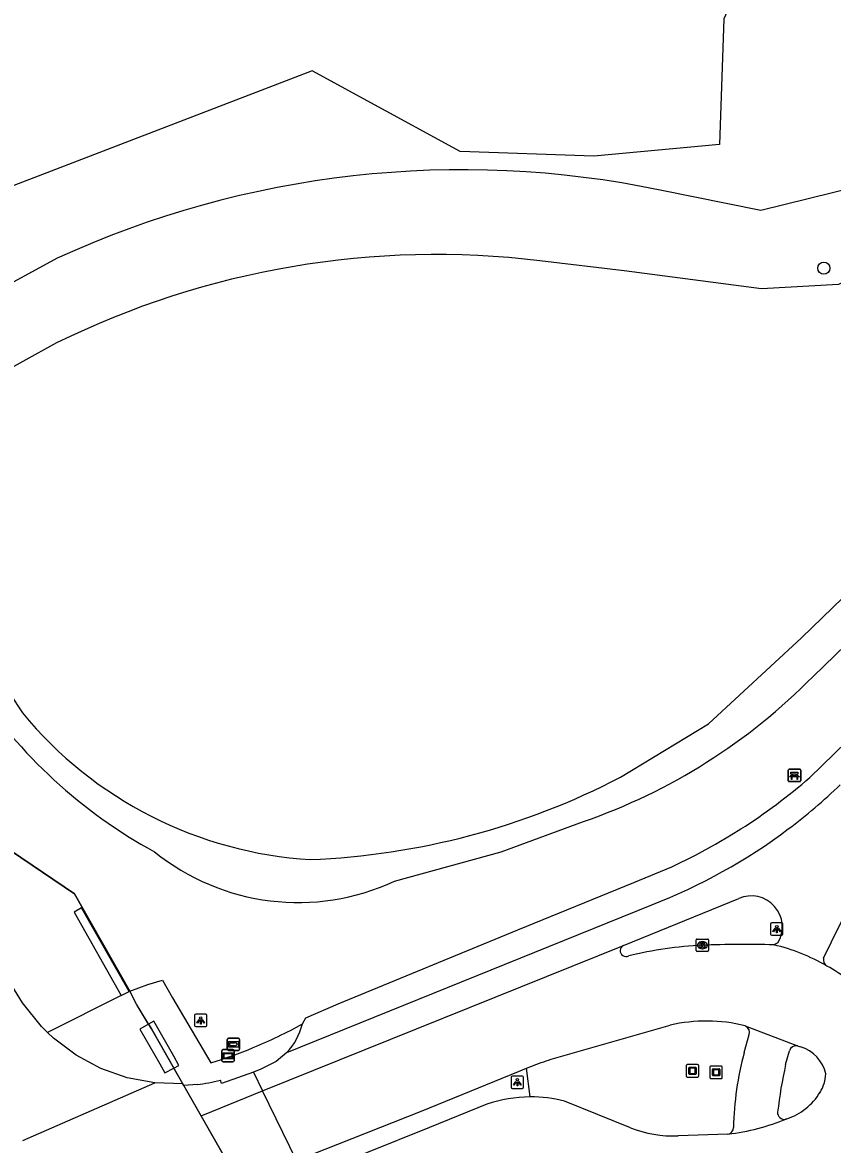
# Model space of a CAD drawing. Extents: x 155018 to 156648, y 383980 to 385733.
# Drawn here: x 155646.3 to 155711.7, y 384474.5 to 384565.1 of the extents above; entities that cross this region are included whole.
import ezdxf

# ---------------------------------------------------------------- set-up
doc = ezdxf.new("R2010")
doc.units = 0
for name, color, linetype in [('IMGEO_Bank', 7, 'Continuous'), ('IMGEO_Boom', 7, 'Continuous'), ('IMGEO_Fietspad_gesloten', 7, 'Continuous'), ('IMGEO_Groenvoorziening', 7, 'Continuous'), ('IMGEO_Hek', 7, 'Continuous'), ('IMGEO_Kolk', 7, 'Continuous'), ('IMGEO_Kunstobject', 7, 'Continuous'), ('IMGEO_Lichtpunt', 7, 'Continuous'), ('IMGEO_Loofbos', 7, 'Continuous'), ('IMGEO_Rijbaan_lokaal_gesloten', 7, 'Continuous'), ('IMGEO_Rijbaan_lokaal_open', 7, 'Continuous'), ('IMGEO_Terreindeel_gesloten', 7, 'Continuous'), ('IMGEO_Verklikker', 7, 'Continuous'), ('IMGEO_Voetpad_gesloten', 7, 'Continuous'), ('IMGEO_Voetpad_open', 7, 'Continuous'), ('IMGEO_Waterloop', 7, 'Continuous'), ('IMGEO_Wegwijzer', 7, 'Continuous')]:
    doc.layers.add(name, color=color, linetype=linetype)

msp = doc.modelspace()

# ---------------------------------------------------------------- linework, layer by layer
at = {"layer": 'IMGEO_Bank'}
for p, q in [((155708.14, 384503.894), (155708.14, 384504.735)), ((155708.14, 384504.735), (155708.14, 384503.894)), ((155708.215, 384504.819), (155709.056, 384504.819)), ((155709.056, 384504.819), (155708.215, 384504.819)), ((155709.14, 384504.744), (155709.14, 384503.903)), ((155709.14, 384503.903), (155709.14, 384504.744)), ((155709.065, 384503.819), (155708.224, 384503.819)), ((155708.224, 384503.819), (155709.065, 384503.819)), ((155708.837, 384504.217), (155708.444, 384504.217)), ((155708.449, 384504.325), (155708.449, 384504.431)), ((155708.493, 384504.431), (155708.493, 384504.325)), ((155708.781, 384504.437), (155708.499, 384504.437)), ((155708.499, 384504.319), (155708.781, 384504.319)), ((155708.787, 384504.325), (155708.787, 384504.431)), ((155708.831, 384504.431), (155708.831, 384504.325))]:
    msp.add_line(p, q, dxfattribs=at)
for points in [[(155708.443, 384504.437), (155708.357, 384504.437), (155708.357, 384504.598), (155708.92, 384504.598), (155708.92, 384504.437), (155708.837, 384504.437)], [(155708.387, 384504.217), (155708.245, 384504.217), (155708.357, 384504.319), (155708.443, 384504.319)], [(155708.437, 384504.21), (155708.437, 384504.003), (155708.394, 384504.003), (155708.394, 384504.21)], [(155708.837, 384504.319), (155708.92, 384504.319), (155709.032, 384504.217), (155708.893, 384504.217)], [(155708.887, 384504.21), (155708.887, 384504.003), (155708.843, 384504.003), (155708.843, 384504.21)]]:
    msp.add_lwpolyline(points, dxfattribs=at)
for centre, radius, start, end in [((155708.218, 384504.741), 0.0779, 92.4484, 184.28452), ((155708.218, 384504.741), 0.0779, 92.4484, 184.28452), ((155709.062, 384504.741), 0.0779, 2.4484, 94.28452), ((155709.062, 384504.741), 0.0779, 2.4484, 94.28452), ((155708.218, 384503.897), 0.0779, 182.4484, 274.28452), ((155708.218, 384503.897), 0.0779, 182.4484, 274.28452), ((155708.387, 384504.21), 0.00671, 2.89567, 87.10433), ((155708.444, 384504.21), 0.00671, 92.89567, 177.10433), ((155708.442, 384504.43), 0.00671, 2.89567, 87.10433), ((155708.442, 384504.326), 0.00671, 272.89567, 357.10433), ((155708.499, 384504.43), 0.00671, 92.89567, 177.10433), ((155708.499, 384504.326), 0.00671, 182.89567, 267.10433), ((155708.781, 384504.43), 0.00671, 2.89567, 87.10433), ((155708.781, 384504.326), 0.00671, 272.89567, 357.10433), ((155708.838, 384504.43), 0.00671, 92.89567, 177.10433), ((155708.838, 384504.326), 0.00671, 182.89567, 267.10433), ((155708.836, 384504.21), 0.00671, 2.89567, 87.10433), ((155708.893, 384504.21), 0.00671, 92.89567, 177.10433), ((155709.062, 384503.897), 0.0779, 272.4484, 4.28452), ((155709.062, 384503.897), 0.0779, 272.4484, 4.28452)]:
    msp.add_arc(centre, radius, start, end, dxfattribs=at)
at = {"layer": 'IMGEO_Boom'}
msp.add_circle((155711.007, 384545.271), 0.489, dxfattribs=at)
at = {"layer": 'IMGEO_Fietspad_gesloten'}
for points in [[(155710.993, 384489.565), (155712.275, 384492.202), (155714.04, 384495.738), (155715.477, 384498.658), (155716.283, 384499.951), (155717.197, 384501.344)], [(155667.663, 384481.955), (155697.122, 384493.874)], [(155694.828, 384490.605), (155704.139, 384494.38)], [(155707.295, 384490.806), (155706.968, 384490.645)], [(155704.59, 384481.965), (155704.987, 384483.418)], [(155667.663, 384481.955), (155666.801, 384481.223), (155665.562, 384480.624), (155664.968, 384480.369)], [(155707.928, 384480.984), (155708.232, 384482.081)], [(155664.968, 384480.369), (155662.394, 384479.454), (155662.307, 384479.719)], [(155664.968, 384480.369), (155665.707, 384478.854)], [(155660.422, 384479.369), (155659.352, 384479.282)], [(155708.02, 384476.604), (155707.925, 384476.574)]]:
    msp.add_lwpolyline(points, dxfattribs=at)
for centre, radius, start, end in [((155680.725, 384536.492), 45.642, 306.91551, 313.82864), ((155680.471, 384536.79), 46.033, 291.20656, 306.94591), ((155705.16, 384492.101), 2.497, 328.75363, 114.13822), ((155711.566, 384489.431), 0.589, 166.8139, 237.50725), ((155704.356, 384483.491), 0.693, 55.14453, 64.3426), ((155704.4, 384483.567), 0.606, 345.76079, 54.44887), ((155728.07, 384475.494), 24.355, 164.59071, 179.02729), ((155708.772, 384481.942), 0.557, 77.75699, 165.59395), ((155743.176, 384473.043), 36.132, 167.30435, 173.47048), ((155658.703, 384493.877), 14.61, 276.75656, 284.28081), ((155707.813, 384477.098), 0.536, 174.27083, 282.08883), ((155703.18, 384475.9), 0.538, 278.97441, 0.70582)]:
    msp.add_arc(centre, radius, start, end, dxfattribs=at)
at = {"layer": 'IMGEO_Groenvoorziening'}
for points in [[(155495.485, 384614.695), (155495.942, 384614.404), (155494.822, 384612.453), (155494.029, 384610.347), (155493.587, 384608.173), (155493.495, 384605.956), (155493.718, 384603.952), (155494.227, 384602.002), (155495.148, 384600.239), (155496.395, 384598.69), (155499.779, 384596.175), (155515.354, 384585.679), (155524.58, 384579.524), (155642.747, 384500), (155650.533, 384494.766), (155654.994, 384486.91)], [(155649.125, 384546.066), (155634.404, 384538.062), (155629.597, 384534.545), (155626.434, 384532.492), (155623.442, 384532.5), (155620.631, 384533.192), (155617.862, 384533.944), (155613.351, 384536.784), (155601.667, 384544.752), (155588.618, 384553.545), (155587.125, 384554.956)], [(155710.135, 384512.311), (155735.627, 384536.998), (155732.38, 384541.954), (155730.654, 384544.137), (155730.63, 384544.16), (155721.738, 384552.554), (155715.646, 384552.312), (155705.924, 384549.926), (155697.798, 384551.566)], [(155676.36, 384495.792), (155684.962, 384498.156), (155691.609, 384500.595)], [(155654.942, 384486.891), (155651.09, 384493.639), (155650.507, 384493.29), (155654.302, 384486.569)], [(155687.296, 384478.371), (155687.007, 384480.684)]]:
    msp.add_lwpolyline(points, dxfattribs=at)
for centre, radius, start, end in [((155681.83, 384474.762), 78.447, 78.25491, 114.63912), ((155675.824, 384546.06), 48.128, 289.1464, 315.47281), ((155676.645, 384534.193), 41.048, 213.48018, 241.36691), ((155668.567, 384512.498), 18.434, 231.03441, 295.0074)]:
    msp.add_arc(centre, radius, start, end, dxfattribs=at)
at = {"layer": 'IMGEO_Hek'}
for points in [[(155654.994, 384486.91), (155650.533, 384494.766), (155642.747, 384500)], [(155655.028, 384486.849), (155654.994, 384486.91)], [(155655.541, 384485.872), (155655.028, 384486.849)], [(155656.733, 384483.866), (155655.541, 384485.872)], [(155664.175, 384470.843), (155656.733, 384483.866)]]:
    msp.add_lwpolyline(points, dxfattribs=at)
at = {"layer": 'IMGEO_Kolk'}
for p, q in [((155700.704, 384490.188), (155700.704, 384491.04)), ((155700.779, 384491.114), (155701.631, 384491.114)), ((155701.192, 384490.894), (155701.217, 384490.894)), ((155701.705, 384491.04), (155701.705, 384490.188)), ((155701.631, 384490.114), (155700.779, 384490.114)), ((155701.215, 384490.334), (155701.19, 384490.334))]:
    msp.add_line(p, q, dxfattribs=at)
for points in [[(155700.704, 384490.188), (155700.704, 384491.04)], [(155700.779, 384491.114), (155701.631, 384491.114)], [(155701.705, 384491.04), (155701.705, 384490.188)], [(155701.631, 384490.114), (155700.779, 384490.114)], [(155701.025, 384490.814), (155701.148, 384490.814), (155701.148, 384490.663), (155701.278, 384490.814), (155701.442, 384490.814), (155701.296, 384490.663), (155701.449, 384490.414), (155701.297, 384490.414), (155701.212, 384490.578), (155701.148, 384490.511), (155701.148, 384490.414), (155701.025, 384490.414), (155701.025, 384490.814)]]:
    msp.add_lwpolyline(points, dxfattribs=at)
for centre, start, end in [((155700.781, 384491.038), 91.55205, 178.44795), ((155700.781, 384491.038), 91.55205, 178.44795), ((155701.629, 384491.038), 1.55205, 88.44795), ((155701.629, 384491.038), 1.55205, 88.44795), ((155700.781, 384490.19), 181.55205, 268.44795), ((155700.781, 384490.19), 181.55205, 268.44795), ((155701.629, 384490.19), 271.55205, 358.44795), ((155701.629, 384490.19), 271.55205, 358.44795)]:
    msp.add_arc(centre, 0.0765, start, end, dxfattribs=at)
for centre, major_axis, ratio, start_param, end_param in [((155701.191, 384490.614), (-0.387, 0.002), 0.722429, 4.712389, 7.853982), ((155701.216, 384490.614), (-0.39, 0.002), 0.717154, 1.570796, 4.712389)]:
    msp.add_ellipse(centre, major_axis=major_axis, ratio=ratio, start_param=start_param, end_param=end_param, dxfattribs=at)
at = {"layer": 'IMGEO_Kunstobject'}
for p, q in [((155700.823, 384480.979), (155699.982, 384480.979)), ((155700.823, 384480.979), (155699.982, 384480.979)), ((155699.907, 384480.895), (155699.907, 384480.054)), ((155699.907, 384480.895), (155699.907, 384480.054)), ((155700.121, 384480.243), (155700.121, 384480.717)), ((155700.171, 384480.767), (155700.645, 384480.767)), ((155700.645, 384480.193), (155700.171, 384480.193)), ((155700.201, 384480.667), (155700.201, 384480.293)), ((155700.595, 384480.687), (155700.221, 384480.687)), ((155700.221, 384480.273), (155700.595, 384480.273)), ((155700.615, 384480.293), (155700.615, 384480.667)), ((155700.695, 384480.717), (155700.695, 384480.243)), ((155700.907, 384480.063), (155700.907, 384480.904)), ((155700.907, 384480.063), (155700.907, 384480.904)), ((155701.814, 384480.776), (155701.814, 384479.935)), ((155701.814, 384480.776), (155701.814, 384479.935)), ((155702.73, 384480.86), (155701.889, 384480.86)), ((155702.73, 384480.86), (155701.889, 384480.86)), ((155702.028, 384480.124), (155702.028, 384480.598)), ((155702.078, 384480.648), (155702.552, 384480.648)), ((155702.552, 384480.074), (155702.078, 384480.074)), ((155702.108, 384480.548), (155702.108, 384480.174)), ((155702.502, 384480.568), (155702.128, 384480.568)), ((155702.128, 384480.154), (155702.502, 384480.154)), ((155702.522, 384480.174), (155702.522, 384480.548)), ((155702.602, 384480.598), (155702.602, 384480.124)), ((155702.814, 384479.944), (155702.814, 384480.785)), ((155702.814, 384479.944), (155702.814, 384480.785)), ((155699.991, 384479.979), (155700.832, 384479.979)), ((155699.991, 384479.979), (155700.832, 384479.979)), ((155701.898, 384479.86), (155702.739, 384479.86)), ((155701.898, 384479.86), (155702.739, 384479.86))]:
    msp.add_line(p, q, dxfattribs=at)
for centre, radius, start, end in [((155699.985, 384480.901), 0.0779, 92.4484, 184.28452), ((155699.985, 384480.901), 0.0779, 92.4484, 184.28452), ((155700.829, 384480.901), 0.0779, 2.4484, 94.28452), ((155700.829, 384480.901), 0.0779, 2.4484, 94.28452), ((155699.985, 384480.057), 0.0779, 182.4484, 274.28452), ((155699.985, 384480.057), 0.0779, 182.4484, 274.28452), ((155700.171, 384480.717), 0.05, 90, 180), ((155700.171, 384480.243), 0.05, 180, 270), ((155700.221, 384480.667), 0.02, 90, 180), ((155700.221, 384480.293), 0.02, 180, 270), ((155700.595, 384480.667), 0.02, 360, 90), ((155700.595, 384480.293), 0.02, 270, 0), ((155700.645, 384480.717), 0.05, 360, 90), ((155700.645, 384480.243), 0.05, 270, 0), ((155700.829, 384480.057), 0.0779, 272.4484, 4.28452), ((155700.829, 384480.057), 0.0779, 272.4484, 4.28452), ((155701.892, 384480.782), 0.0779, 92.4484, 184.28452), ((155701.892, 384480.782), 0.0779, 92.4484, 184.28452), ((155702.078, 384480.598), 0.05, 90, 180), ((155702.078, 384480.124), 0.05, 180, 270), ((155702.128, 384480.548), 0.02, 90, 180), ((155702.128, 384480.174), 0.02, 180, 270), ((155702.502, 384480.548), 0.02, 360, 90), ((155702.502, 384480.174), 0.02, 270, 0), ((155702.552, 384480.598), 0.05, 360, 90), ((155702.552, 384480.124), 0.05, 270, 0), ((155702.736, 384480.782), 0.0779, 2.4484, 94.28452), ((155702.736, 384480.782), 0.0779, 2.4484, 94.28452), ((155701.892, 384479.938), 0.0779, 182.4484, 274.28452), ((155701.892, 384479.938), 0.0779, 182.4484, 274.28452), ((155702.736, 384479.938), 0.0779, 272.4484, 4.28452), ((155702.736, 384479.938), 0.0779, 272.4484, 4.28452)]:
    msp.add_arc(centre, radius, start, end, dxfattribs=at)
at = {"layer": 'IMGEO_Lichtpunt'}
for p, q in [((155706.716, 384492.32), (155706.716, 384491.513)), ((155706.716, 384492.32), (155706.716, 384491.513)), ((155707.618, 384492.415), (155706.81, 384492.415)), ((155707.618, 384492.415), (155706.81, 384492.415)), ((155707.712, 384491.513), (155707.712, 384492.32)), ((155707.712, 384491.513), (155707.712, 384492.32)), ((155706.81, 384491.419), (155707.618, 384491.419)), ((155706.81, 384491.419), (155707.618, 384491.419)), ((155660.22, 384484.947), (155660.22, 384484.14)), ((155660.22, 384484.947), (155660.22, 384484.14)), ((155661.122, 384485.042), (155660.314, 384485.042)), ((155661.122, 384485.042), (155660.314, 384485.042)), ((155661.216, 384484.14), (155661.216, 384484.947)), ((155661.216, 384484.14), (155661.216, 384484.947)), ((155660.314, 384484.046), (155661.122, 384484.046)), ((155660.314, 384484.046), (155661.122, 384484.046)), ((155686.677, 384480.055), (155685.869, 384480.055)), ((155686.677, 384480.055), (155685.869, 384480.055)), ((155685.775, 384479.96), (155685.775, 384479.153)), ((155685.775, 384479.96), (155685.775, 384479.153)), ((155686.771, 384479.153), (155686.771, 384479.96)), ((155686.771, 384479.153), (155686.771, 384479.96)), ((155685.869, 384479.059), (155686.677, 384479.059)), ((155685.869, 384479.059), (155686.677, 384479.059))]:
    msp.add_line(p, q, dxfattribs=at)
for points in [[(155707.09, 384491.984), (155707.129, 384491.956), (155706.941, 384491.694), (155706.903, 384491.721), (155707.09, 384491.984)], [(155707.192, 384491.936), (155707.239, 384491.936), (155707.239, 384491.614), (155707.192, 384491.614), (155707.192, 384491.936)], [(155707.302, 384491.956), (155707.34, 384491.983), (155707.527, 384491.721), (155707.488, 384491.693), (155707.302, 384491.956)], [(155660.594, 384484.611), (155660.633, 384484.583), (155660.445, 384484.321), (155660.407, 384484.348), (155660.594, 384484.611)], [(155660.696, 384484.563), (155660.743, 384484.563), (155660.743, 384484.241), (155660.696, 384484.241), (155660.696, 384484.563)], [(155660.806, 384484.583), (155660.844, 384484.61), (155661.031, 384484.348), (155660.992, 384484.32), (155660.806, 384484.583)], [(155686.149, 384479.624), (155686.188, 384479.596), (155686, 384479.334), (155685.962, 384479.361), (155686.149, 384479.624)], [(155686.251, 384479.576), (155686.298, 384479.576), (155686.298, 384479.254), (155686.251, 384479.254), (155686.251, 384479.576)], [(155686.361, 384479.596), (155686.399, 384479.623), (155686.586, 384479.361), (155686.547, 384479.333), (155686.361, 384479.596)]]:
    msp.add_lwpolyline(points, dxfattribs=at)
for centre in [(155707.215, 384492.118), (155660.719, 384484.745), (155686.274, 384479.758)]:
    msp.add_circle(centre, 0.0994, dxfattribs=at)
for centre, start, end in [((155706.81, 384492.32), 90, 180), ((155706.81, 384492.32), 90, 180), ((155707.618, 384492.32), 0, 90), ((155707.618, 384492.32), 0, 90), ((155706.81, 384491.513), 180, 270), ((155706.81, 384491.513), 180, 270), ((155707.618, 384491.513), 270, 0), ((155707.618, 384491.513), 270, 360), ((155660.314, 384484.947), 90, 180), ((155660.314, 384484.947), 90, 180), ((155661.122, 384484.947), 0, 90), ((155661.122, 384484.947), 0, 90), ((155660.314, 384484.14), 180, 270), ((155660.314, 384484.14), 180, 270), ((155661.122, 384484.14), 270, 0), ((155661.122, 384484.14), 270, 360), ((155685.869, 384479.96), 90, 180), ((155685.869, 384479.96), 90, 180), ((155686.677, 384479.96), 0, 90), ((155686.677, 384479.96), 0, 90), ((155685.869, 384479.153), 180, 270), ((155685.869, 384479.153), 180, 270), ((155686.677, 384479.153), 270, 0), ((155686.677, 384479.153), 270, 360)]:
    msp.add_arc(centre, 0.0946, start, end, dxfattribs=at)
at = {"layer": 'IMGEO_Loofbos'}
msp.add_lwpolyline([(155735.166, 384564.977), (155729.076, 384566.603), (155725.076, 384571.246), (155719.719, 384574.317), (155713.647, 384574.888), (155705.862, 384571.888), (155702.933, 384565.388), (155702.576, 384555.246), (155692.433, 384554.317), (155681.647, 384554.674), (155669.704, 384561.185), (155614.893, 384540.13), (155584.354, 384560.417)], dxfattribs=at)
at = {"layer": 'IMGEO_Rijbaan_lokaal_gesloten'}
for points in [[(155648.341, 384483.571), (155647.857, 384484.062), (155646.332, 384485.976), (155645.038, 384488.054), (155643.992, 384490.266), (155643.65, 384491.169), (155643.35, 384492.087), (155642.323, 384494.28), (155641.059, 384496.347), (155639.575, 384498.261), (155637.889, 384500), (155635.674, 384501.792), (155633.249, 384503.287), (155603.555, 384523.334), (155523.246, 384577.487)], [(155665.707, 384478.854), (155694.828, 384490.605)], [(155688.991, 384481.417), (155698.604, 384484.163)], [(155704.656, 384484.116), (155708.89, 384482.487)], [(155657.006, 384479.503), (155654.781, 384479.921), (155652.646, 384480.674), (155650.651, 384481.745), (155648.843, 384483.107), (155648.341, 384483.571)], [(155708.89, 384482.487), (155709.126, 384482.416)], [(155687.007, 384480.684), (155688.207, 384481.155)], [(155668.446, 384473.242), (155678.596, 384477.258), (155686.369, 384480.434), (155687.007, 384480.684)], [(155646.364, 384474.841), (155657.006, 384479.503)], [(155659.268, 384479.429), (155657.006, 384479.503)], [(155659.352, 384479.282), (155659.268, 384479.429)], [(155660.742, 384476.85), (155659.352, 384479.282)], [(155660.742, 384476.85), (155661.617, 384477.203), (155665.707, 384478.854)], [(155668.446, 384473.242), (155665.707, 384478.854)], [(155683.817, 384477.774), (155679.189, 384475.892), (155669.021, 384471.82)], [(155695.397, 384475.884), (155690.073, 384478.032)], [(155663.864, 384471.388), (155660.742, 384476.85)], [(155703.264, 384475.369), (155699.252, 384475.232)]]:
    msp.add_lwpolyline(points, dxfattribs=at)
for centre, radius, start, end in [((155695.042, 384490.181), 0.475, 116.75682, 297.99093), ((155702.874, 384457.842), 32.814, 92.91621, 103.4088), ((155704.547, 384407.626), 83.055, 88.32989, 92.30639), ((155703.673, 384476.186), 14.83, 59.2751, 77.16361), ((155706.613, 384480.165), 9.92, 37.83916, 62.13143), ((155701.531, 384471.341), 13.152, 76.25282, 102.85727), ((155708.254, 384479.545), 3.001, 13.06128, 73.10603), ((155684.317, 384494.098), 13.515, 286.72635, 290.23122), ((155707.731, 384480.497), 3.457, 329.48028, 355.44636), ((155687.386, 384467.409), 10.962, 90.47228, 109.00207), ((155687.374, 384467.469), 10.902, 75.66816, 90.41204), ((155706.427, 384481.368), 5.023, 288.49109, 328.4847), ((155701.002, 384493.856), 18.625, 276.97646, 292.13677), ((155698.84, 384484.519), 9.296, 248.26154, 272.53917)]:
    msp.add_arc(centre, radius, start, end, dxfattribs=at)
at = {"layer": 'IMGEO_Rijbaan_lokaal_open'}
for points in [[(155654.302, 384486.569), (155648.341, 384483.571)], [(155654.302, 384486.569), (155654.942, 384486.891)], [(155654.994, 384486.91), (155654.942, 384486.891)], [(155656.506, 384484.247), (155655.541, 384485.872), (155655.028, 384486.849), (155654.994, 384486.91)], [(155656.506, 384484.247), (155655.815, 384483.853), (155657.417, 384481.05), (155657.813, 384480.311), (155658.541, 384480.702)], [(155659.268, 384479.429), (155658.541, 384480.702)]]:
    msp.add_lwpolyline(points, dxfattribs=at)
at = {"layer": 'IMGEO_Terreindeel_gesloten'}
msp.add_lwpolyline([(155656.506, 384484.247), (155656.733, 384483.866), (155658.541, 384480.702)], dxfattribs=at)
at = {"layer": 'IMGEO_Verklikker'}
for p, q in [((155662.425, 384481.291), (155662.425, 384482.091)), ((155662.425, 384482.091), (155662.425, 384481.291)), ((155662.525, 384482.191), (155663.315, 384482.191)), ((155663.315, 384482.191), (155662.525, 384482.191)), ((155663.415, 384482.091), (155663.415, 384481.291)), ((155663.415, 384481.291), (155663.415, 384482.091)), ((155663.315, 384481.191), (155662.525, 384481.191)), ((155662.525, 384481.191), (155663.315, 384481.191))]:
    msp.add_line(p, q, dxfattribs=at)
for points in [[(155662.526, 384481.923), (155663.314, 384481.923), (155663.314, 384481.459), (155662.526, 384481.459), (155662.526, 384481.923)], [(155662.591, 384481.858), (155662.591, 384481.524), (155663.249, 384481.524), (155663.249, 384481.858), (155662.591, 384481.858)]]:
    msp.add_lwpolyline(points, dxfattribs=at)
for centre, start, end in [((155662.525, 384482.091), 90, 180), ((155662.525, 384482.091), 90, 180), ((155663.315, 384482.091), 0, 90), ((155663.315, 384482.091), 360, 90), ((155662.525, 384481.291), 180, 270), ((155662.525, 384481.291), 180, 270), ((155663.315, 384481.291), 270, 0), ((155663.315, 384481.291), 270, 0)]:
    msp.add_arc(centre, 0.1, start, end, dxfattribs=at)
at = {"layer": 'IMGEO_Voetpad_gesloten'}
for points in [[(155709.887, 384504.166), (155739.548, 384533.032)], [(155668.929, 384484.261), (155669.204, 384484.765), (155671.808, 384485.894), (155686.301, 384491.854), (155695.661, 384495.679), (155698.753, 384496.943), (155700.651, 384497.88), (155702.274, 384498.767), (155703.54, 384499.518), (155704.314, 384500)]]:
    msp.add_lwpolyline(points, dxfattribs=at)
for centre, radius, start, end in [((155678.72, 384540.049), 47.528, 302.5816, 310.97703), ((155663.814, 384485.569), 5.279, 316.80599, 345.66021)]:
    msp.add_arc(centre, radius, start, end, dxfattribs=at)
at = {"layer": 'IMGEO_Voetpad_open'}
for points in [[(155654.994, 384486.91), (155656.459, 384487.436), (155657.621, 384487.789), (155658.45, 384486.375), (155661.535, 384481.114)], [(155658.541, 384480.702), (155658.941, 384480.917), (155658.536, 384481.671), (155656.926, 384484.488), (155656.506, 384484.247)]]:
    msp.add_lwpolyline(points, dxfattribs=at)
for centre, radius, start, end in [((155649.426, 384519.845), 40.578, 292.49752, 298.72639), ((155649.482, 384519.639), 40.367, 287.37332, 292.53636)]:
    msp.add_arc(centre, radius, start, end, dxfattribs=at)
at = {"layer": 'IMGEO_Waterloop'}
for points in [[(155649.082, 384539.231), (155640.904, 384534.721), (155635.629, 384531.247), (155631.253, 384528.98), (155628.356, 384528.391), (155623.381, 384530.149), (155618.841, 384532.662), (155616.837, 384533.971), (155611.45, 384537.539), (155608.778, 384539.424), (155599.371, 384545.678), (155586.749, 384554.342), (155584.516, 384557.469)], [(155694.585, 384504.171), (155701.693, 384508.481), (155709.193, 384515.417), (155722.612, 384528.388), (155731.897, 384536.916), (155729.744, 384542.659), (155729.005, 384543.281), (155727.794, 384543.2), (155726.952, 384544.147), (155721.421, 384547.369), (155717.083, 384546.335), (155712.184, 384543.939), (155705.98, 384543.611), (155694.892, 384545.045), (155688.091, 384545.867)], [(155643.331, 384513.883), (155646.327, 384509.369)]]:
    msp.add_lwpolyline(points, dxfattribs=at)
for centre, radius, start, end in [((155679.769, 384476.815), 69.552, 83.12787, 116.18098), ((155671.532, 384530.127), 32.652, 219.47346, 266.5695), ((155667.229, 384556.806), 59.319, 272.26962, 297.46255)]:
    msp.add_arc(centre, radius, start, end, dxfattribs=at)
at = {"layer": 'IMGEO_Wegwijzer'}
for p, q in [((155662.864, 384482.217), (155662.864, 384483.017)), ((155662.864, 384483.017), (155662.864, 384482.217)), ((155662.964, 384483.117), (155663.754, 384483.117)), ((155663.754, 384483.117), (155662.964, 384483.117)), ((155663.854, 384483.017), (155663.854, 384482.217)), ((155663.854, 384482.217), (155663.854, 384483.017)), ((155663.754, 384482.117), (155662.964, 384482.117)), ((155662.964, 384482.117), (155663.754, 384482.117))]:
    msp.add_line(p, q, dxfattribs=at)
for points in [[(155662.965, 384482.849), (155663.753, 384482.849), (155663.753, 384482.385), (155662.965, 384482.385), (155662.965, 384482.849)], [(155663.03, 384482.701), (155663.03, 384482.617), (155663.03, 384482.533), (155663.441, 384482.533), (155663.441, 384482.45), (155663.688, 384482.617), (155663.441, 384482.784), (155663.441, 384482.701), (155663.03, 384482.701)]]:
    msp.add_lwpolyline(points, dxfattribs=at)
for centre, start, end in [((155662.964, 384483.017), 90, 180), ((155662.964, 384483.017), 90, 180), ((155663.754, 384483.017), 0, 90), ((155663.754, 384483.017), 360, 90), ((155662.964, 384482.217), 180, 270), ((155662.964, 384482.217), 180, 270), ((155663.754, 384482.217), 270, 0), ((155663.754, 384482.217), 270, 0)]:
    msp.add_arc(centre, 0.1, start, end, dxfattribs=at)

doc.saveas('drawing.dxf')
